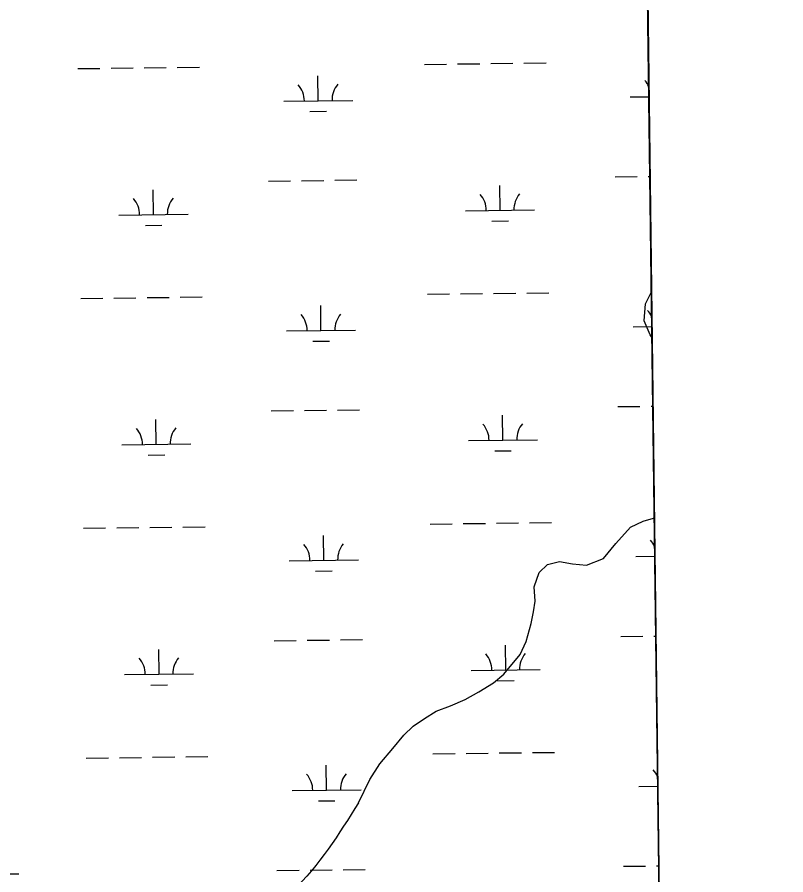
# Model space of a CAD drawing. Extents: x 3704301 to 3742427, y 506229 to 532009.
# Drawn here: x 3739139 to 3740252, y 526572 to 527814 of the extents above; entities that cross this region are included whole.
import ezdxf

# ---------------------------------------------------------------- set-up
doc = ezdxf.new("R2010")
doc.units = 0
for name, color, linetype in [('V-GRID-FRAM', 7, 'Continuous'), ('V-TOPO-SHOR', 7, 'Continuous'), ('V-WETL-SWMP', 7, 'Continuous')]:
    doc.layers.add(name, color=color, linetype=linetype)

msp = doc.modelspace()

# ---------------------------------------------------------------- linework, layer by layer
at = {"layer": 'V-GRID-FRAM'}
msp.add_lwpolyline([(3708355.7, 529827.8), (3740022.4, 530214.7), (3740252.5, 512033.3), (3708569.9, 511646.2), (3708355.7, 529827.8)], dxfattribs=at)
at = {"layer": 'V-TOPO-SHOR'}
for points in [[(3740058.7, 527349.4), (3740056, 527354.1), (3740047.4, 527374.2), (3740049.1, 527398.6), (3740057.8, 527416.3)], [(3739633.6, 526676.7), (3739649.9, 526710.3), (3739664.5, 526733), (3739683.3, 526755), (3739699.6, 526774.6), (3739713, 526787.5), (3739729.4, 526798.6), (3739746.4, 526809), (3739767.1, 526817), (3739788.4, 526826.3), (3739807.9, 526837.4), (3739829.2, 526850.3), (3739844.4, 526862.6), (3739868, 526891.4), (3739876.5, 526910.3), (3739883.7, 526936), (3739887.2, 526953.1), (3739889.6, 526968.3), (3739888.3, 526989.1), (3739895.5, 527009.8), (3739907.6, 527021.5), (3739924.7, 527025.8), (3739943.6, 527022.3), (3739963.8, 527020.6), (3739988.7, 527030.4), (3740006.3, 527051.9), (3740027.5, 527075.8), (3740045.8, 527084.4), (3740061, 527088.8), (3740062, 527089.4)]]:
    msp.add_lwpolyline(points, dxfattribs=at)
msp.add_spline([(3739633.6, 526676.7), (3739538.1, 526548.8), (3739518, 526528.2), (3739493.1, 526482.1), (3739422.9, 526389.6), (3739418.8, 526313.1), (3739363.4, 526261.5), (3739352.3, 526193.3), (3739336.5, 526150.7), (3739295.5, 525980.6), (3739198.5, 525827.9), (3739114.9, 525759.5), (3739054.6, 525692.5), (3739057.7, 525640), (3738989.2, 525497.5), (3738955.6, 525450.2), (3738769.5, 525271.5), (3738709.5, 525179.1), (3738664.8, 525086.9), (3738615.2, 524984.4), (3738564.5, 524878.8), (3738515.7, 524789.7), (3738338.2, 524654.9), (3738233.7, 524526.6), (3738185.7, 524499.4), (3738021.5, 524391.6), (3737961, 524339.9), (3737915.7, 524298.6), (3737762.7, 524119.1), (3737684.5, 524056.1), (3737619.4, 523958.9), (3737584.5, 523902.5), (3737552.2, 523884.2), (3737468.7, 523789), (3737423.5, 523742.6), (3737300.4, 523598.5), (3737169.2, 523466.2), (3736998.4, 523307), (3736804.6, 523129.1), (3736729.3, 523046.7), (3736532.9, 522866.1), (3736374.2, 522688.4), (3736294.5, 522601.7), (3736210.6, 522526.8), (3736161.2, 522489.9)], degree=3, dxfattribs=at)
at = {"layer": 'V-WETL-SWMP'}
for p, q in [((3740207.4, 515597.3), (3740049.3, 528087.6)), ((3739227.4, 527739.3), (3739259.4, 527739.7)), ((3739275.4, 527739.9), (3739307.4, 527740.3)), ((3739323.4, 527740.5), (3739355.4, 527740.9)), ((3739371.4, 527741.1), (3739403.4, 527741.5)), ((3739729.3, 527745.4), (3739761.3, 527745.8)), ((3739777.3, 527746), (3739809.3, 527746.4)), ((3739825.3, 527746.6), (3739857.3, 527747)), ((3739873.3, 527747.2), (3739905.3, 527747.6)), ((3739575.4, 527692.8), (3739574.9, 527728.8)), ((3740027.2, 527698.3), (3740054.3, 527698.7)), ((3739525.4, 527692.2), (3739625.4, 527693.4)), ((3739563.5, 527677.2), (3739587.5, 527677.5)), ((3739503.4, 527576.5), (3739535.4, 527576.9)), ((3739551.4, 527577.1), (3739583.4, 527577.5)), ((3739599.4, 527577.7), (3739631.4, 527578.1)), ((3740005.2, 527582.6), (3740037.2, 527583)), ((3740053.2, 527583.2), (3740055.7, 527583.2)), ((3739336.9, 527528), (3739336.4, 527564)), ((3739838.7, 527534.2), (3739838.3, 527570.2)), ((3739286.9, 527527.4), (3739386.9, 527528.6)), ((3739788.8, 527533.5), (3739888.7, 527534.8)), ((3739325.1, 527512.4), (3739349.1, 527512.7)), ((3739826.9, 527518.6), (3739850.9, 527518.9)), ((3739733.4, 527412.8), (3739765.4, 527413.2)), ((3739781.4, 527413.4), (3739813.4, 527413.8)), ((3739829.4, 527414), (3739861.4, 527414.4)), ((3739877.4, 527414.5), (3739909.4, 527414.9)), ((3739231.5, 527406.7), (3739263.5, 527407)), ((3739279.5, 527407.2), (3739311.5, 527407.6)), ((3739327.5, 527407.8), (3739359.5, 527408.2)), ((3739375.5, 527408.4), (3739407.5, 527408.8)), ((3739579.4, 527360.2), (3739579, 527396.2)), ((3740031.3, 527365.7), (3740058.5, 527366)), ((3739529.4, 527359.6), (3739629.4, 527360.8)), ((3739567.6, 527344.6), (3739591.6, 527344.9)), ((3739507.4, 527243.8), (3739539.4, 527244.2)), ((3739555.4, 527244.4), (3739587.4, 527244.8)), ((3739603.4, 527245), (3739635.4, 527245.4)), ((3740009.3, 527250), (3740041.3, 527250.4)), ((3740057.3, 527250.6), (3740059.9, 527250.6)), ((3739340.9, 527195.4), (3739340.5, 527231.4)), ((3739842.8, 527201.5), (3739842.4, 527237.5)), ((3739792.8, 527200.9), (3739892.8, 527202.1)), ((3739290.9, 527194.8), (3739390.9, 527196)), ((3739329.1, 527179.8), (3739353.1, 527180.1)), ((3739831, 527185.9), (3739855, 527186.2)), ((3739737.4, 527080.1), (3739769.4, 527080.5)), ((3739785.4, 527080.7), (3739817.4, 527081.1)), ((3739833.4, 527081.3), (3739865.4, 527081.7)), ((3739881.4, 527081.9), (3739913.4, 527082.3)), ((3739235.6, 527074), (3739267.6, 527074.4)), ((3739283.6, 527074.6), (3739315.6, 527075)), ((3739331.6, 527075.2), (3739363.6, 527075.6)), ((3739379.6, 527075.8), (3739411.6, 527076.2)), ((3739583.5, 527027.5), (3739583, 527063.5)), ((3739533.5, 527026.9), (3739633.5, 527028.1)), ((3740035.4, 527033), (3740062.7, 527033.4)), ((3739571.7, 527011.9), (3739595.7, 527012.2)), ((3740013.4, 526917.3), (3740045.4, 526917.7)), ((3740061.4, 526917.9), (3740064.1, 526917.9)), ((3739511.5, 526911.2), (3739543.5, 526911.6)), ((3739559.5, 526911.8), (3739591.5, 526912.2)), ((3739607.5, 526912.4), (3739639.5, 526912.8)), ((3739846.9, 526868.9), (3739846.4, 526904.9)), ((3739345, 526862.7), (3739344.6, 526898.7)), ((3739796.9, 526868.2), (3739896.9, 526869.5)), ((3739295, 526862.1), (3739395, 526863.3)), ((3739333.2, 526847.1), (3739357.2, 526847.4)), ((3739835.1, 526853.3), (3739859.1, 526853.6)), ((3739287.6, 526741.9), (3739319.6, 526742.3)), ((3739335.6, 526742.5), (3739367.6, 526742.9)), ((3739383.6, 526743.1), (3739415.6, 526743.5)), ((3739741.5, 526747.5), (3739773.5, 526747.9)), ((3739789.5, 526748.1), (3739821.5, 526748.5)), ((3739837.5, 526748.7), (3739869.5, 526749.1)), ((3739885.5, 526749.2), (3739917.5, 526749.6)), ((3739239.6, 526741.4), (3739271.6, 526741.7)), ((3739587.5, 526694.9), (3739587.1, 526730.9)), ((3739537.6, 526694.3), (3739637.5, 526695.5)), ((3740039.4, 526700.4), (3740066.9, 526700.7)), ((3739575.7, 526679.3), (3739599.7, 526679.6)), ((3740017.4, 526584.7), (3740049.4, 526585.1)), ((3740065.4, 526585.3), (3740068.3, 526585.3)), ((3739109.7, 526573.6), (3739141.7, 526574)), ((3739515.6, 526578.5), (3739547.6, 526578.9)), ((3739563.6, 526579.1), (3739595.5, 526579.5)), ((3739611.5, 526579.7), (3739643.5, 526580.1))]:
    msp.add_line(p, q, dxfattribs=at)
for centre, start, end in [((3739520.1, 527692.6), 359.9282, 41.4719), ((3739630.6, 527694), 139.9282, 181.4719), ((3740022, 527698.7), 24.4236, 41.4719), ((3739281.6, 527527.8), 359.9282, 41.4719), ((3739392.1, 527529.2), 139.9282, 181.4719), ((3739783.5, 527534), 359.9282, 41.4719), ((3739894, 527535.3), 139.9282, 181.4719), ((3740026, 527366.1), 23.8295, 41.4719), ((3739524.2, 527360), 359.9282, 41.4719), ((3739634.7, 527361.3), 139.9282, 181.4719), ((3739285.7, 527195.2), 359.9282, 41.4719), ((3739396.2, 527196.5), 139.9282, 181.4719), ((3739787.6, 527201.3), 359.9282, 41.4719), ((3739898, 527202.7), 139.9282, 181.4719), ((3740030.1, 527033.4), 23.2205, 41.4719), ((3739528.2, 527027.3), 359.9282, 41.4719), ((3739638.7, 527028.7), 139.9282, 181.4719), ((3739791.6, 526868.7), 359.9282, 41.4719), ((3739902.1, 526870), 139.9282, 181.4719), ((3739289.8, 526862.5), 359.9282, 41.4719), ((3739400.2, 526863.9), 139.9282, 181.4719), ((3739532.3, 526694.7), 359.9282, 41.4719), ((3739642.8, 526696), 139.9282, 181.4719), ((3740034.2, 526700.8), 22.5956, 41.4719)]:
    msp.add_arc(centre, 35.2, start, end, dxfattribs=at)

doc.saveas('drawing.dxf')
